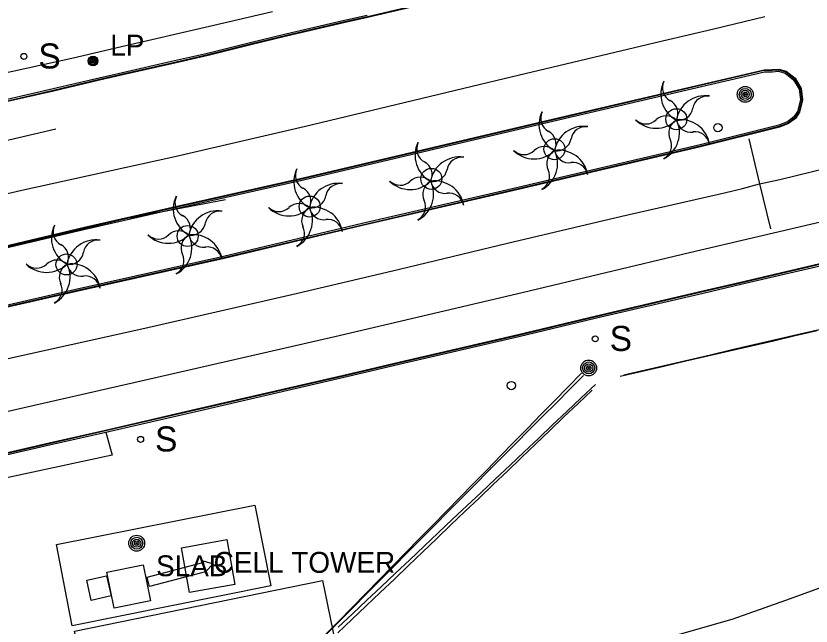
# Model space of a CAD drawing. Extents: x 368532 to 392481, y 10654822 to 10676899.
# Drawn here: x 386157.4 to 386347.7, y 10655202.9 to 10655349.1 of the extents above; entities that cross this region are included whole.
import ezdxf

# ---------------------------------------------------------------- set-up
doc = ezdxf.new("R2010")
doc.units = 0
for name, color, linetype in [('p_Catenary', 7, 'Continuous'), ('p_dtm sidewalk', 7, 'Continuous'), ('p_dtm slab', 7, 'Continuous'), ('p_railroad rr control', 7, 'Continuous'), ('p_road - paved curb', 7, 'Continuous'), ('p_road guard rails', 7, 'Continuous'), ('p_road paint stripe', 7, 'Continuous'), ('p_structure building', 7, 'Continuous'), ('p_structure fence', 7, 'Continuous'), ('p_structure general', 7, 'Continuous'), ('p_structure porch', 7, 'Continuous'), ('p_structure sign', 7, 'Continuous'), ('p_structure unidentified', 7, 'Continuous'), ('p_utility general pole', 7, 'Continuous'), ('p_utility guy anchor', 7, 'Continuous'), ('p_veg tree', 7, 'Continuous')]:
    doc.layers.add(name, color=color, linetype=linetype)

msp = doc.modelspace()

# ---------------------------------------------------------------- linework, layer by layer
at = {"layer": 'p_Catenary'}
for points in [[(386302.04, 10655262.78), (386307.28, 10655263.99), (386312.51, 10655265.2), (386317.75, 10655266.42), (386322.98, 10655267.63), (386328.22, 10655268.84), (386333.46, 10655270.05), (386338.69, 10655271.26), (386343.93, 10655272.48), (386349.17, 10655273.69)], [(386302.87, 10655263.06), (386308.06, 10655264.27), (386313.26, 10655265.49), (386318.45, 10655266.7), (386323.65, 10655267.92), (386328.85, 10655269.13), (386334.04, 10655270.34), (386339.24, 10655271.56), (386344.43, 10655272.77), (386349.63, 10655273.98)], [(386231.42, 10655200.79), (386234.65, 10655204.09), (386237.87, 10655207.39), (386241.1, 10655210.69), (386244.33, 10655213.98), (386247.55, 10655217.28), (386250.78, 10655220.58), (386254.01, 10655223.88), (386257.23, 10655227.17), (386260.46, 10655230.47), (386263.69, 10655233.77), (386266.91, 10655237.07), (386270.14, 10655240.37), (386273.37, 10655243.66), (386276.59, 10655246.96), (386279.82, 10655250.26), (386283.05, 10655253.56), (386286.27, 10655256.86), (386289.5, 10655260.15), (386292.73, 10655263.45)], [(386231.6, 10655200.85), (386234.84, 10655204.12), (386238.08, 10655207.39), (386241.33, 10655210.66), (386244.57, 10655213.93), (386247.81, 10655217.2), (386251.06, 10655220.46), (386254.3, 10655223.73), (386257.55, 10655227), (386260.79, 10655230.27), (386264.03, 10655233.54), (386267.28, 10655236.81), (386270.52, 10655240.08), (386273.77, 10655243.35), (386277.01, 10655246.61), (386280.25, 10655249.88), (386283.5, 10655253.15), (386286.74, 10655256.42), (386289.98, 10655259.69), (386293.23, 10655262.96)], [(386234.53, 10655202.63), (386237.96, 10655205.86), (386241.38, 10655209.09), (386244.8, 10655212.33), (386248.22, 10655215.56), (386251.64, 10655218.79), (386255.06, 10655222.02), (386258.48, 10655225.25), (386261.91, 10655228.48), (386265.33, 10655231.71), (386268.75, 10655234.94), (386272.17, 10655238.17), (386275.59, 10655241.4), (386279.01, 10655244.63), (386282.43, 10655247.87), (386285.85, 10655251.1), (386289.28, 10655254.33), (386292.7, 10655257.56), (386296.12, 10655260.79)], [(386234.43, 10655201.25), (386237.81, 10655204.48), (386241.19, 10655207.72), (386244.57, 10655210.95), (386247.96, 10655214.18), (386251.34, 10655217.42), (386254.72, 10655220.65), (386258.1, 10655223.88), (386261.49, 10655227.12), (386264.87, 10655230.35), (386268.25, 10655233.58), (386271.63, 10655236.82), (386275.02, 10655240.05), (386278.4, 10655243.29), (386281.78, 10655246.52), (386285.16, 10655249.75), (386288.55, 10655252.99), (386291.93, 10655256.22), (386295.31, 10655259.45)]]:
    msp.add_lwpolyline(points, dxfattribs=at)
at = {"layer": 'p_dtm sidewalk'}
for p, q in [((386218.82, 10655350.08), (386204.73, 10655346.77)), ((386204.73, 10655346.77), (386182.62, 10655341.65)), ((386182.62, 10655341.65), (386170.78, 10655338.88)), ((386170.78, 10655338.88), (386152.62, 10655334.85)), ((386178.91, 10655249.34), (386180.4, 10655243.87)), ((386180.4, 10655243.87), (386141.36, 10655235.47))]:
    msp.add_line(p, q, dxfattribs=at)
for centre in [(386315.47, 10655324.32), (386286.29, 10655317.14), (386256.81, 10655310.03), (386227.68, 10655303.4), (386198.48, 10655296.34), (386169.47, 10655289.53)]:
    msp.add_circle(centre, 2.52, dxfattribs=at)
at = {"layer": 'p_dtm slab'}
for p, q in [((386197, 10655221.68), (386207.83, 10655223.64)), ((386207.83, 10655223.64), (386209.78, 10655212.89)), ((386198.94, 10655210.93), (386197, 10655221.68)), ((386209.78, 10655212.89), (386198.94, 10655210.93))]:
    msp.add_line(p, q, dxfattribs=at)
at = {"layer": 'p_railroad rr control'}
msp.add_lwpolyline([(386705.72, 10655337.63), (386689.83, 10655333.69), (386675.04, 10655329.24), (386652.44, 10655321.62), (386612.18, 10655307.44), (386570.46, 10655292.09), (386518.41, 10655273.26), (386477.64, 10655258.61), (386416.45, 10655236.56), (386361.99, 10655216.45), (386341.57, 10655209.02), (386328.76, 10655204.51), (386313.35, 10655200.06), (386301.9, 10655196.7), (386288.6, 10655193.32), (386256.63, 10655185.75), (386190.04, 10655171.98)], dxfattribs=at)
at = {"layer": 'p_road - paved curb'}
for p, q in [((386252.1, 10655351.3), (386241.49, 10655348.86)), ((386252.13, 10655351.15), (386241.52, 10655348.71)), ((386241.41, 10655349.2), (386236.05, 10655347.96)), ((386236.05, 10655347.96), (386222.01, 10655344.72)), ((386236.13, 10655347.62), (386222.1, 10655344.38)), ((386236.16, 10655347.47), (386222.13, 10655344.23)), ((386241.49, 10655348.86), (386236.13, 10655347.62)), ((386241.52, 10655348.71), (386236.16, 10655347.47)), ((386222.01, 10655344.72), (386213.46, 10655342.61)), ((386222.1, 10655344.38), (386213.54, 10655342.27)), ((386222.13, 10655344.23), (386213.58, 10655342.12)), ((386213.46, 10655342.61), (386203.24, 10655340.09)), ((386213.54, 10655342.27), (386203.33, 10655339.75)), ((386213.58, 10655342.12), (386203.36, 10655339.6)), ((386203.24, 10655340.09), (386194.6, 10655338.11)), ((386203.33, 10655339.75), (386194.68, 10655337.77)), ((386203.36, 10655339.6), (386194.71, 10655337.62)), ((386194.6, 10655338.11), (386182.84, 10655335.42)), ((386194.68, 10655337.77), (386182.92, 10655335.08)), ((386194.71, 10655337.62), (386182.95, 10655334.93)), ((386288.82, 10655325.05), (386336.5, 10655336.18)), ((386288.85, 10655324.91), (386336.52, 10655336.03)), ((386288.93, 10655324.57), (386336.56, 10655335.68)), ((386336.5, 10655336.18), (386338.39, 10655336.21)), ((386336.52, 10655336.03), (386338.4, 10655336.06)), ((386336.56, 10655335.68), (386338.41, 10655335.71)), ((386338.39, 10655336.21), (386340.01, 10655336.31)), ((386338.4, 10655336.06), (386340, 10655336.16)), ((386338.41, 10655335.71), (386339.96, 10655335.81)), ((386339.96, 10655335.81), (386341.54, 10655335.35)), ((386340, 10655336.16), (386341.7, 10655335.67)), ((386340.01, 10655336.31), (386341.77, 10655335.81)), ((386341.7, 10655335.67), (386343.79, 10655334.02)), ((386341.77, 10655335.81), (386343.91, 10655334.12)), ((386177.28, 10655334.15), (386166.26, 10655331.56)), ((386177.36, 10655333.81), (386166.34, 10655331.22)), ((386182.84, 10655335.42), (386177.28, 10655334.15)), ((386182.92, 10655335.08), (386177.36, 10655333.81)), ((386182.95, 10655334.93), (386177.39, 10655333.66)), ((386341.54, 10655335.35), (386343.52, 10655333.79)), ((386343.52, 10655333.79), (386344.85, 10655331.49)), ((386343.79, 10655334.02), (386345.19, 10655331.6)), ((386343.91, 10655334.12), (386345.33, 10655331.65)), ((386177.39, 10655333.66), (386166.37, 10655331.07)), ((386166.26, 10655331.56), (386155.23, 10655329.02)), ((386166.34, 10655331.22), (386155.31, 10655328.68)), ((386166.37, 10655331.07), (386155.34, 10655328.53)), ((386344.85, 10655331.49), (386345.16, 10655328.97)), ((386345.19, 10655331.6), (386345.51, 10655328.95)), ((386345.33, 10655331.65), (386345.67, 10655328.94)), ((386345.16, 10655328.97), (386344.45, 10655326.19)), ((386345.51, 10655328.95), (386344.78, 10655326.05)), ((386345.67, 10655328.94), (386344.92, 10655325.99)), ((386344.45, 10655326.19), (386343.6, 10655324.86)), ((386226.12, 10655310.28), (386288.82, 10655325.05)), ((386226.15, 10655310.13), (386288.85, 10655324.91)), ((386226.23, 10655309.79), (386288.93, 10655324.57)), ((386343.6, 10655324.86), (386342.1, 10655323.72)), ((386343.86, 10655324.62), (386342.27, 10655323.41)), ((386343.97, 10655324.52), (386342.34, 10655323.28)), ((386344.78, 10655326.05), (386343.86, 10655324.62)), ((386344.92, 10655325.99), (386343.97, 10655324.52)), ((386339.97, 10655322.9), (386321.17, 10655318.18)), ((386340.08, 10655322.56), (386321.26, 10655317.84)), ((386340.13, 10655322.42), (386321.29, 10655317.69)), ((386342.1, 10655323.72), (386339.97, 10655322.9)), ((386342.27, 10655323.41), (386340.08, 10655322.56)), ((386342.34, 10655323.28), (386340.13, 10655322.42)), ((386321.17, 10655318.18), (386273.74, 10655307.1)), ((386321.26, 10655317.84), (386273.82, 10655306.76)), ((386321.29, 10655317.69), (386273.85, 10655306.62)), ((386195.57, 10655303.43), (386226.12, 10655310.28)), ((386195.6, 10655303.29), (386226.15, 10655310.13)), ((386195.68, 10655302.94), (386226.23, 10655309.79)), ((386273.74, 10655307.1), (386240.26, 10655299.32)), ((386273.82, 10655306.76), (386240.34, 10655298.97)), ((386273.85, 10655306.62), (386240.37, 10655298.83)), ((386173.81, 10655298.46), (386195.57, 10655303.43)), ((386173.84, 10655298.31), (386195.6, 10655303.29)), ((386173.92, 10655297.97), (386195.68, 10655302.94)), ((386151.21, 10655293.13), (386173.81, 10655298.46)), ((386151.25, 10655292.99), (386173.84, 10655298.31)), ((386151.33, 10655292.64), (386173.92, 10655297.97)), ((386240.26, 10655299.32), (386207.09, 10655291.42)), ((386240.34, 10655298.97), (386207.16, 10655291.08)), ((386240.37, 10655298.83), (386207.2, 10655290.93)), ((386207.09, 10655291.42), (386171.73, 10655283.57)), ((386207.16, 10655291.08), (386171.81, 10655283.22)), ((386207.2, 10655290.93), (386171.84, 10655283.08)), ((386330.79, 10655285.28), (386349.79, 10655289.72)), ((386330.82, 10655285.13), (386349.82, 10655289.57)), ((386330.9, 10655284.79), (386349.9, 10655289.23)), ((386321.81, 10655283.18), (386330.79, 10655285.28)), ((386321.84, 10655283.03), (386330.82, 10655285.13)), ((386321.92, 10655282.69), (386330.9, 10655284.79)), ((386171.73, 10655283.57), (386146.47, 10655277.78)), ((386171.81, 10655283.22), (386146.55, 10655277.44)), ((386171.84, 10655283.08), (386146.58, 10655277.29)), ((386296.28, 10655277.2), (386321.81, 10655283.18)), ((386296.31, 10655277.05), (386321.84, 10655283.03)), ((386296.39, 10655276.71), (386321.92, 10655282.69)), ((386277.63, 10655272.78), (386296.28, 10655277.2)), ((386277.66, 10655272.63), (386296.31, 10655277.05)), ((386277.74, 10655272.29), (386296.39, 10655276.71)), ((386249.34, 10655266.2), (386277.63, 10655272.78)), ((386249.37, 10655266.05), (386277.66, 10655272.63)), ((386249.45, 10655265.71), (386277.74, 10655272.29)), ((386236.51, 10655263.15), (386249.34, 10655266.2)), ((386236.54, 10655263), (386249.37, 10655266.05)), ((386236.62, 10655262.66), (386249.45, 10655265.71)), ((386200.36, 10655254.83), (386236.51, 10655263.15)), ((386200.39, 10655254.68), (386236.54, 10655263)), ((386200.47, 10655254.34), (386236.62, 10655262.66)), ((386178.79, 10655249.87), (386200.36, 10655254.83)), ((386178.82, 10655249.72), (386200.39, 10655254.68)), ((386178.9, 10655249.38), (386200.47, 10655254.34)), ((386165.3, 10655246.81), (386178.79, 10655249.87)), ((386165.33, 10655246.66), (386178.82, 10655249.72)), ((386165.41, 10655246.32), (386178.9, 10655249.38)), ((386148.85, 10655243.01), (386165.3, 10655246.81)), ((386148.88, 10655242.86), (386165.33, 10655246.66)), ((386148.96, 10655242.52), (386165.41, 10655246.32))]:
    msp.add_line(p, q, dxfattribs=at)
at = {"layer": 'p_road guard rails'}
for p, q in [((386183.68, 10655300.55), (386207.54, 10655305.09)), ((386139.58, 10655289.98), (386183.68, 10655300.55))]:
    msp.add_line(p, q, dxfattribs=at)
at = {"layer": 'p_road paint stripe'}
for p, q in [((386324.44, 10655345.95), (386336.64, 10655348.94)), ((386312.13, 10655343.11), (386324.44, 10655345.95)), ((386274.28, 10655334.11), (386312.13, 10655343.11)), ((386226.65, 10655322.66), (386274.28, 10655334.11)), ((386195.44, 10655315.36), (386226.65, 10655322.66)), ((386131.76, 10655313.91), (386166.92, 10655321.99)), ((386332.81, 10655319.65), (386335.37, 10655308.84)), ((386158.74, 10655307.3), (386195.44, 10655315.36)), ((386340.23, 10655309.91), (386351.95, 10655312.78)), ((386335.37, 10655308.84), (386340.23, 10655309.91)), ((386118.97, 10655298.25), (386158.74, 10655307.3)), ((386326.99, 10655306.67), (386331.31, 10655307.73)), ((386331.31, 10655307.73), (386335.37, 10655308.84)), ((386335.37, 10655308.84), (386337.98, 10655298.09)), ((386302.43, 10655301.08), (386326.99, 10655306.67)), ((386275.01, 10655294.61), (386302.43, 10655301.08)), ((386318.64, 10655292.42), (386351.3, 10655300.03)), ((386249.23, 10655288.41), (386275.01, 10655294.61)), ((386278.56, 10655282.78), (386318.64, 10655292.42)), ((386224.46, 10655282.6), (386249.23, 10655288.41)), ((386188.23, 10655274.3), (386224.46, 10655282.6)), ((386233.69, 10655272.26), (386278.56, 10655282.78)), ((386149.06, 10655265.63), (386188.23, 10655274.3)), ((386188.36, 10655261.89), (386233.69, 10655272.26)), ((386154.8, 10655254.25), (386188.36, 10655261.89))]:
    msp.add_line(p, q, dxfattribs=at)
at = {"layer": 'p_structure building'}
for points in [[(386189.56, 10655208.93), (386180.89, 10655207.17), (386179.12, 10655215.84), (386187.8, 10655217.6)], [(386235.59, 10655190.11), (386176.26, 10655177.97), (386171.42, 10655201.65), (386230.75, 10655213.8)]]:
    msp.add_lwpolyline(points, close=True, dxfattribs=at)
at = {"layer": 'p_structure fence'}
for p, q in [((386167.05, 10655222.41), (386214.53, 10655231.83)), ((386214.53, 10655231.83), (386218.38, 10655212.52)), ((386170.84, 10655203), (386167.05, 10655222.41)), ((386218.38, 10655212.52), (386170.84, 10655203))]:
    msp.add_line(p, q, dxfattribs=at)
at = {"layer": 'p_structure general'}
for p, q in [((386202.22, 10655218.56), (386204.59, 10655217.78)), ((386202.84, 10655215.97), (386202.22, 10655218.56)), ((386204.59, 10655217.78), (386202.84, 10655215.97))]:
    msp.add_line(p, q, dxfattribs=at)
at = {"layer": 'p_structure porch'}
for p, q in [((386188.78, 10655214.6), (386202.13, 10655218.1)), ((386202.13, 10655218.1), (386202.71, 10655215.87)), ((386202.71, 10655215.87), (386189.36, 10655212.37)), ((386189.36, 10655212.37), (386188.78, 10655214.6))]:
    msp.add_line(p, q, dxfattribs=at)
at = {"layer": 'p_structure sign'}
for centre in [(386159.27, 10655339.37), (386296.05, 10655271.71), (386187.21, 10655247.63)]:
    msp.add_circle(centre, 0.713, dxfattribs=at)
at = {"layer": 'p_structure unidentified'}
for p, q in [((386174.3, 10655213.89), (386179.05, 10655214.98)), ((386175.41, 10655209.05), (386174.3, 10655213.89)), ((386179.05, 10655214.98), (386180.17, 10655210.15)), ((386180.17, 10655210.15), (386175.41, 10655209.05))]:
    msp.add_line(p, q, dxfattribs=at)
at = {"layer": 'p_utility general pole'}
for centre, radius in [((386175.82, 10655338.27), 1.19), ((386175.82, 10655338.27), 0.901), ((386175.82, 10655338.27), 0.608), ((386175.82, 10655338.27), 0.337), ((386175.82, 10655338.27), 0.12), ((386331.96, 10655330.27), 1.9), ((386331.96, 10655330.27), 1.44), ((386331.96, 10655330.27), 0.973), ((386331.96, 10655330.27), 0.539), ((386331.96, 10655330.27), 0.192), ((386294.48, 10655264.74), 1.9), ((386294.48, 10655264.74), 1.44), ((386294.48, 10655264.74), 0.973), ((386294.48, 10655264.74), 0.539), ((386294.48, 10655264.74), 0.192), ((386186.28, 10655222.75), 1.9), ((386186.28, 10655222.75), 1.44), ((386186.28, 10655222.75), 0.973), ((386186.28, 10655222.75), 0.539), ((386186.28, 10655222.75), 0.192)]:
    msp.add_circle(centre, radius, dxfattribs=at)
at = {"layer": 'p_utility guy anchor'}
for centre in [(386325.41, 10655322.29), (386275.96, 10655260.53)]:
    msp.add_circle(centre, 1, dxfattribs=at)
at = {"layer": 'p_veg tree'}
for centre, radius, start, end in [((386318.81, 10655330.36), 7.06, 153.934, 241.934), ((386315.67, 10655331.86), 3.52, 153.934, 241.934), ((386322.43, 10655322.9), 7.06, 81.934, 169.934), ((386312.33, 10655325.7), 3.52, 334, 62), ((386322.89, 10655326.36), 3.52, 81.934, 169.934), ((386289.64, 10655323.02), 7.06, 153.934, 241.934), ((386315.97, 10655327.58), 3.52, 261.934, 349.934), ((386286.5, 10655324.52), 3.52, 153.934, 241.934), ((386313.03, 10655321.6), 3.52, 45.9339, 133.9339), ((386316.47, 10655317.16), 7.06, 9.934, 97.934), ((386293.26, 10655315.56), 7.06, 81.934, 169.934), ((386293.72, 10655319.02), 3.52, 81.934, 169.934), ((386310.59, 10655329.22), 7.06, 225.934, 313.934), ((386308.19, 10655326.7), 3.52, 225.934, 313.934), ((386309.15, 10655321.06), 7.06, 297.9339, 25.9339), ((386317.15, 10655321.02), 3.52, 117.934, 205.934), ((386318.97, 10655324.74), 3.52, 189.934, 277.934), ((386283.16, 10655318.36), 3.52, 334, 62), ((386319.89, 10655317.78), 3.52, 9.934, 97.934), ((386259.96, 10655315.68), 7.06, 153.934, 241.934), ((386256.82, 10655317.18), 3.52, 153.934, 241.934), ((386286.8, 10655320.24), 3.52, 261.934, 349.934), ((386310.79, 10655318), 3.52, 297.934, 25.934), ((386281.42, 10655321.88), 7.06, 225.934, 313.934), ((386279.02, 10655319.36), 3.52, 225.934, 313.934), ((386283.86, 10655314.26), 3.52, 45.9339, 133.9339), ((386279.98, 10655313.72), 7.06, 297.9339, 25.9339), ((386287.98, 10655313.68), 3.52, 117.934, 205.934), ((386287.3, 10655309.82), 7.06, 9.934, 97.934), ((386289.8, 10655317.4), 3.52, 189.934, 277.934), ((386263.58, 10655308.22), 7.06, 81.934, 169.934), ((386264.04, 10655311.68), 3.52, 81.934, 169.934), ((386253.48, 10655311.02), 3.52, 334, 62), ((386290.72, 10655310.44), 3.52, 9.934, 97.934), ((386230.94, 10655309.37), 7.06, 153.934, 241.934), ((386227.8, 10655310.87), 3.52, 153.934, 241.934), ((386257.12, 10655312.9), 3.52, 261.934, 349.934), ((386281.62, 10655310.66), 3.52, 297.934, 25.934), ((386251.74, 10655314.54), 7.06, 225.934, 313.934), ((386249.34, 10655312.02), 3.52, 225.934, 313.934), ((386254.18, 10655306.92), 3.52, 45.9339, 133.9339), ((386250.3, 10655306.38), 7.06, 297.9339, 25.9339), ((386258.3, 10655306.34), 3.52, 117.934, 205.934), ((386257.62, 10655302.48), 7.06, 9.934, 97.934), ((386260.12, 10655310.06), 3.52, 189.934, 277.934), ((386224.46, 10655304.71), 3.52, 334, 62), ((386234.56, 10655301.91), 7.06, 81.934, 169.934), ((386235.02, 10655305.37), 3.52, 81.934, 169.934), ((386202.09, 10655302.8), 7.06, 153.934, 241.934), ((386198.95, 10655304.3), 3.52, 153.934, 241.934), ((386228.1, 10655306.59), 3.52, 261.934, 349.934), ((386261.04, 10655303.1), 3.52, 9.934, 97.934), ((386225.16, 10655300.61), 3.52, 45.9339, 133.9339), ((386251.94, 10655303.32), 3.52, 297.934, 25.934), ((386205.71, 10655295.34), 7.06, 81.934, 169.934), ((386206.17, 10655298.8), 3.52, 81.934, 169.934), ((386222.72, 10655308.23), 7.06, 225.934, 313.934), ((386220.32, 10655305.71), 3.52, 225.934, 313.934), ((386221.28, 10655300.07), 7.06, 297.9339, 25.9339), ((386229.28, 10655300.03), 3.52, 117.934, 205.934), ((386228.6, 10655296.17), 7.06, 9.934, 97.934), ((386231.1, 10655303.75), 3.52, 189.934, 277.934), ((386195.61, 10655298.14), 3.52, 334, 62), ((386232.02, 10655296.79), 3.52, 9.934, 97.934), ((386172.92, 10655295.83), 7.06, 153.934, 241.934), ((386169.78, 10655297.33), 3.52, 153.934, 241.934), ((386199.25, 10655300.02), 3.52, 261.934, 349.934), ((386222.92, 10655297.01), 3.52, 297.934, 25.934), ((386193.87, 10655301.66), 7.06, 225.934, 313.934), ((386191.47, 10655299.14), 3.52, 225.934, 313.934), ((386196.31, 10655294.04), 3.52, 45.9339, 133.9339), ((386192.43, 10655293.5), 7.06, 297.9339, 25.9339), ((386200.43, 10655293.46), 3.52, 117.934, 205.934), ((386199.75, 10655289.6), 7.06, 9.934, 97.934), ((386202.25, 10655297.18), 3.52, 189.934, 277.934), ((386166.44, 10655291.17), 3.52, 334, 62), ((386176.54, 10655288.37), 7.06, 81.934, 169.934), ((386177, 10655291.83), 3.52, 81.934, 169.934), ((386170.08, 10655293.05), 3.52, 261.934, 349.934), ((386194.07, 10655290.44), 3.52, 297.934, 25.934), ((386203.17, 10655290.22), 3.52, 9.934, 97.934), ((386167.14, 10655287.07), 3.52, 45.9339, 133.9339), ((386164.7, 10655294.69), 7.06, 225.934, 313.934), ((386162.3, 10655292.17), 3.52, 225.934, 313.934), ((386163.26, 10655286.53), 7.06, 297.9339, 25.9339), ((386171.26, 10655286.49), 3.52, 117.934, 205.934), ((386170.58, 10655282.63), 7.06, 9.934, 97.934), ((386173.08, 10655290.21), 3.52, 189.934, 277.934), ((386174, 10655283.25), 3.52, 9.934, 97.934), ((386164.9, 10655283.47), 3.52, 297.934, 25.934)]:
    msp.add_arc(centre, radius, start, end, dxfattribs=at)

# ---------------------------------------------------------------- texts
at = {"layer": 'p_dtm slab'}
msp.add_text(' SLAB', height=5, dxfattribs=at).set_placement((386189.05, 10655214.85))
at = {"layer": 'p_structure general'}
msp.add_text('CELL TOWER', height=5, dxfattribs=at).set_placement((386204.7, 10655215.67))
at = {"layer": 'p_structure sign'}
for p in [(386162.73, 10655336.47), (386299.51, 10655268.81), (386190.67, 10655244.73)]:
    msp.add_text('S', height=6, dxfattribs=at).set_placement(p)
at = {"layer": 'p_utility general pole'}
msp.add_text('LP', height=5, dxfattribs=at).set_placement((386179.94, 10655339.56))

doc.saveas('drawing.dxf')
